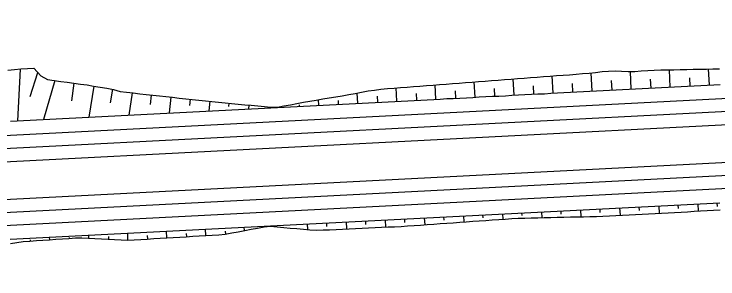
# Model space of a CAD drawing. Extents: x 6503541 to 6503743, y 5888004 to 5888145.
# Drawn here: x 6503671.246 to 6503672.542, y 5888080.729 to 5888081.217 of the extents above; entities that cross this region are included whole.
import ezdxf

# ---------------------------------------------------------------- set-up
doc = ezdxf.new("R2010")
doc.units = 0
doc.layers.add('12', color=7, linetype='Continuous')

msp = doc.modelspace()

# ---------------------------------------------------------------- linework, layer by layer
at = {"layer": '12'}
for p, q in [((6503669.3138, 5888080.8704), (6503676.0337, 5888081.2171)), ((6503669.315, 5888080.8464), (6503676.0349, 5888081.1931)), ((6503669.3125, 5888080.8943), (6503674.1874, 5888081.1459)), ((6503669.3186, 5888080.7769), (6503676.0385, 5888081.1236)), ((6503671.2576, 5888081.1158), (6503671.2524, 5888081.0204)), ((6503672.3825, 5888081.0787), (6503672.3808, 5888081.1114)), ((6503672.4544, 5888081.0824), (6503672.4527, 5888081.1144)), ((6503672.5263, 5888081.0861), (6503672.5248, 5888081.1159)), ((6503669.3198, 5888080.7529), (6503676.0397, 5888081.0997)), ((6503671.2757, 5888081.0651), (6503671.2902, 5888081.1094)), ((6503672.2387, 5888081.0713), (6503672.237, 5888081.103)), ((6503672.3106, 5888081.075), (6503672.3088, 5888081.1087)), ((6503672.4895, 5888081.0997), (6503672.4903, 5888081.0843)), ((6503671.3217, 5888081.0946), (6503671.3003, 5888081.0229)), ((6503671.3527, 5888081.0575), (6503671.3573, 5888081.0896)), ((6503672.023, 5888081.0601), (6503672.0216, 5888081.0865)), ((6503672.0949, 5888081.0639), (6503672.0934, 5888081.092)), ((6503672.1668, 5888081.0676), (6503672.1652, 5888081.0975)), ((6503672.2019, 5888081.0848), (6503672.2027, 5888081.0694)), ((6503672.2738, 5888081.0894), (6503672.2746, 5888081.0731)), ((6503672.3456, 5888081.0945), (6503672.3465, 5888081.0768)), ((6503672.4176, 5888081.097), (6503672.4184, 5888081.0805)), ((6503671.3929, 5888081.0844), (6503671.3839, 5888081.0272)), ((6503671.4241, 5888081.0537), (6503671.4284, 5888081.0785)), ((6503671.4637, 5888081.0719), (6503671.4576, 5888081.031)), ((6503671.9511, 5888081.0564), (6503671.9498, 5888081.081)), ((6503672.0582, 5888081.0756), (6503672.0589, 5888081.062)), ((6503672.1301, 5888081.0802), (6503672.1308, 5888081.0657)), ((6503671.4975, 5888081.0504), (6503671.4994, 5888081.0679)), ((6503671.5352, 5888081.064), (6503671.5321, 5888081.0348)), ((6503671.5698, 5888081.0484), (6503671.571, 5888081.0602)), ((6503671.8073, 5888081.049), (6503671.8067, 5888081.0593)), ((6503671.8792, 5888081.0527), (6503671.8782, 5888081.0716)), ((6503671.9145, 5888081.066), (6503671.9151, 5888081.0546)), ((6503671.9864, 5888081.071), (6503671.987, 5888081.0583)), ((6503671.6068, 5888081.0564), (6503671.605, 5888081.0386)), ((6503671.642, 5888081.0466), (6503671.6426, 5888081.0527)), ((6503671.6785, 5888081.0494), (6503671.6778, 5888081.0423)), ((6503671.7143, 5888081.0452), (6503671.7143, 5888081.0462)), ((6503671.7353, 5888081.0453), (6503671.7353, 5888081.0463)), ((6503671.7711, 5888081.0501), (6503671.7713, 5888081.0472)), ((6503671.8428, 5888081.0581), (6503671.8432, 5888081.0509)), ((6503671.7313, 5888081.0455), (6503671.7313, 5888081.0451)), ((6503669.3211, 5888080.7289), (6503673.5706, 5888080.9482)), ((6503672.4693, 5888080.8586), (6503672.4689, 5888080.8654)), ((6503672.5049, 5888080.8673), (6503672.5056, 5888080.854)), ((6503672.5412, 5888080.8627), (6503672.5408, 5888080.8691)), ((6503672.2173, 5888080.8524), (6503672.2178, 5888080.8418)), ((6503672.2535, 5888080.8485), (6503672.2532, 5888080.8543)), ((6503672.2892, 5888080.8562), (6503672.2898, 5888080.8435)), ((6503672.3255, 5888080.8512), (6503672.3251, 5888080.858)), ((6503672.3611, 5888080.8599), (6503672.3618, 5888080.8462)), ((6503672.3974, 5888080.8549), (6503672.397, 5888080.8617)), ((6503672.433, 5888080.8636), (6503672.4337, 5888080.8497)), ((6503671.9659, 5888080.8329), (6503671.9656, 5888080.8395)), ((6503672.0015, 5888080.8413), (6503672.0022, 5888080.8288)), ((6503672.0378, 5888080.8373), (6503672.0375, 5888080.8432)), ((6503672.0735, 5888080.845), (6503672.074, 5888080.834)), ((6503672.1097, 5888080.8417), (6503672.1094, 5888080.8469)), ((6503672.1454, 5888080.8487), (6503672.1459, 5888080.8391)), ((6503672.1816, 5888080.8458), (6503672.1813, 5888080.8506)), ((6503671.7186, 5888080.826), (6503671.7185, 5888080.8267)), ((6503671.7858, 5888080.8302), (6503671.7864, 5888080.8199)), ((6503671.8221, 5888080.8258), (6503671.8218, 5888080.832)), ((6503671.8577, 5888080.8339), (6503671.8584, 5888080.8212)), ((6503671.894, 5888080.8293), (6503671.8937, 5888080.8357)), ((6503671.9296, 5888080.8376), (6503671.9303, 5888080.8245)), ((6503671.4558, 5888080.8006), (6503671.4558, 5888080.8132)), ((6503671.5277, 5888080.8047), (6503671.527, 5888080.8168)), ((6503671.5633, 5888080.8127), (6503671.5636, 5888080.8068)), ((6503671.5996, 5888080.8089), (6503671.5988, 5888080.8205)), ((6503671.6348, 5888080.8169), (6503671.6355, 5888080.8114)), ((6503671.6708, 5888080.8182), (6503671.6697, 5888080.8242)), ((6503671.7061, 5888080.8255), (6503671.7062, 5888080.825)), ((6503671.2759, 5888080.8013), (6503671.2761, 5888080.7988)), ((6503671.312, 5888080.8012), (6503671.3117, 5888080.8057)), ((6503671.3479, 5888080.8056), (6503671.348, 5888080.8037)), ((6503671.3839, 5888080.8042), (6503671.384, 5888080.8094)), ((6503671.4201, 5888080.8069), (6503671.4199, 5888080.8024)), ((6503671.4914, 5888080.8087), (6503671.4918, 5888080.8025))]:
    msp.add_line(p, q, dxfattribs=at)
for points in [[(6503671.2351, 5888081.1139), (6503671.2471, 5888081.1149), (6503671.259, 5888081.1159), (6503671.271, 5888081.1169), (6503671.283, 5888081.1172), (6503671.2957, 5888081.1034), (6503671.3081, 5888081.0965), (6503671.3202, 5888081.0948), (6503671.3323, 5888081.0931), (6503671.3444, 5888081.0914), (6503671.3565, 5888081.0898), (6503671.3686, 5888081.0881), (6503671.3807, 5888081.0864), (6503671.3928, 5888081.0844), (6503671.405, 5888081.0825), (6503671.4171, 5888081.0805), (6503671.4292, 5888081.0783), (6503671.4414, 5888081.0743), (6503671.4535, 5888081.073), (6503671.4656, 5888081.0717), (6503671.4777, 5888081.0703), (6503671.4898, 5888081.069), (6503671.5018, 5888081.0677), (6503671.5139, 5888081.0664), (6503671.526, 5888081.065), (6503671.5381, 5888081.0637), (6503671.5502, 5888081.0624), (6503671.5623, 5888081.0611), (6503671.5743, 5888081.0598), (6503671.5864, 5888081.0585), (6503671.5985, 5888081.0572), (6503671.6106, 5888081.0559), (6503671.6227, 5888081.0547), (6503671.6348, 5888081.0534), (6503671.6468, 5888081.0523), (6503671.6589, 5888081.0512), (6503671.671, 5888081.0501), (6503671.683, 5888081.049), (6503671.6951, 5888081.0479), (6503671.7072, 5888081.0468), (6503671.7193, 5888081.0457), (6503671.7313, 5888081.0455)], [(6503671.7313, 5888081.0455), (6503671.7432, 5888081.0478), (6503671.7551, 5888081.0501), (6503671.767, 5888081.0524), (6503671.7789, 5888081.0545), (6503671.7908, 5888081.0566), (6503671.8027, 5888081.0586), (6503671.8146, 5888081.0606), (6503671.8265, 5888081.0626), (6503671.8384, 5888081.0646), (6503671.8504, 5888081.0667), (6503671.8623, 5888081.0687), (6503671.8742, 5888081.0708), (6503671.8861, 5888081.0734), (6503671.898, 5888081.0754), (6503671.9099, 5888081.077), (6503671.9218, 5888081.0786), (6503671.9338, 5888081.0798), (6503671.9458, 5888081.0807), (6503671.9577, 5888081.0816), (6503671.9697, 5888081.0825), (6503671.9817, 5888081.0834), (6503671.9936, 5888081.0843), (6503672.0056, 5888081.0853), (6503672.0176, 5888081.0862), (6503672.0295, 5888081.0871), (6503672.0415, 5888081.088), (6503672.0535, 5888081.0889), (6503672.0655, 5888081.0899), (6503672.0774, 5888081.0908), (6503672.0894, 5888081.0917), (6503672.1014, 5888081.0926), (6503672.1133, 5888081.0935), (6503672.1253, 5888081.0944), (6503672.1373, 5888081.0954), (6503672.1492, 5888081.0963), (6503672.1612, 5888081.0972), (6503672.1732, 5888081.0981), (6503672.1851, 5888081.099), (6503672.1971, 5888081.0999), (6503672.2091, 5888081.1009), (6503672.221, 5888081.1018), (6503672.233, 5888081.1027), (6503672.245, 5888081.1036), (6503672.257, 5888081.1045), (6503672.2689, 5888081.1054), (6503672.2809, 5888081.1064), (6503672.2929, 5888081.1073), (6503672.3048, 5888081.1082), (6503672.3168, 5888081.1097), (6503672.3287, 5888081.111), (6503672.3407, 5888081.1118), (6503672.3527, 5888081.1126), (6503672.3647, 5888081.112), (6503672.3768, 5888081.1113), (6503672.3888, 5888081.1114), (6503672.4007, 5888081.1124), (6503672.4127, 5888081.1134), (6503672.4247, 5888081.1138), (6503672.4367, 5888081.1141), (6503672.4487, 5888081.1143), (6503672.4607, 5888081.1146), (6503672.4727, 5888081.1148), (6503672.4847, 5888081.1151), (6503672.4967, 5888081.1153), (6503672.5087, 5888081.1156), (6503672.5207, 5888081.1158), (6503672.5327, 5888081.116), (6503672.5447, 5888081.1163)], [(6503671.24, 5888081.0197), (6503671.252, 5888081.0204), (6503671.2639, 5888081.021), (6503671.2759, 5888081.0216), (6503671.2879, 5888081.0222), (6503671.2999, 5888081.0228), (6503671.3119, 5888081.0234), (6503671.3239, 5888081.0241), (6503671.3358, 5888081.0247), (6503671.3478, 5888081.0253), (6503671.3598, 5888081.0259), (6503671.3718, 5888081.0265), (6503671.3838, 5888081.0272), (6503671.3958, 5888081.0278), (6503671.4077, 5888081.0284), (6503671.4197, 5888081.029), (6503671.4317, 5888081.0296), (6503671.4437, 5888081.0302), (6503671.4557, 5888081.0309), (6503671.4677, 5888081.0315), (6503671.4796, 5888081.0321), (6503671.4916, 5888081.0327), (6503671.5036, 5888081.0333), (6503671.5156, 5888081.034), (6503671.5276, 5888081.0346), (6503671.5396, 5888081.0352), (6503671.5516, 5888081.0358), (6503671.5635, 5888081.0364), (6503671.5755, 5888081.0371), (6503671.5875, 5888081.0377), (6503671.5995, 5888081.0383), (6503671.6115, 5888081.0389), (6503671.6235, 5888081.0395), (6503671.6354, 5888081.0401), (6503671.6474, 5888081.0408), (6503671.6594, 5888081.0414), (6503671.6714, 5888081.042), (6503671.6834, 5888081.0426), (6503671.6954, 5888081.0432), (6503671.7073, 5888081.0439), (6503671.7193, 5888081.0445), (6503671.7313, 5888081.0451), (6503671.7433, 5888081.0457), (6503671.7553, 5888081.0463), (6503671.7673, 5888081.0469), (6503671.7793, 5888081.0476), (6503671.7912, 5888081.0482), (6503671.8032, 5888081.0488), (6503671.8152, 5888081.0494), (6503671.8272, 5888081.05), (6503671.8392, 5888081.0507), (6503671.8512, 5888081.0513), (6503671.8631, 5888081.0519), (6503671.8751, 5888081.0525), (6503671.8871, 5888081.0531), (6503671.8991, 5888081.0537), (6503671.9111, 5888081.0544), (6503671.9231, 5888081.055), (6503671.935, 5888081.0556), (6503671.947, 5888081.0562), (6503671.959, 5888081.0568), (6503671.971, 5888081.0575), (6503671.983, 5888081.0581), (6503671.995, 5888081.0587), (6503672.0069, 5888081.0593), (6503672.0189, 5888081.0599), (6503672.0309, 5888081.0605), (6503672.0429, 5888081.0612), (6503672.0549, 5888081.0618), (6503672.0669, 5888081.0624), (6503672.0789, 5888081.063), (6503672.0908, 5888081.0636), (6503672.1028, 5888081.0643), (6503672.1148, 5888081.0649), (6503672.1268, 5888081.0655), (6503672.1388, 5888081.0661), (6503672.1508, 5888081.0667), (6503672.1627, 5888081.0674), (6503672.1747, 5888081.068), (6503672.1867, 5888081.0686), (6503672.1987, 5888081.0692), (6503672.2107, 5888081.0698), (6503672.2227, 5888081.0704), (6503672.2346, 5888081.0711), (6503672.2466, 5888081.0717), (6503672.2586, 5888081.0723), (6503672.2706, 5888081.0729), (6503672.2826, 5888081.0735), (6503672.2946, 5888081.0742), (6503672.3065, 5888081.0748), (6503672.3185, 5888081.0754), (6503672.3305, 5888081.076), (6503672.3425, 5888081.0766), (6503672.3545, 5888081.0772), (6503672.3665, 5888081.0779), (6503672.3785, 5888081.0785), (6503672.3904, 5888081.0791), (6503672.4024, 5888081.0797), (6503672.4144, 5888081.0803), (6503672.4264, 5888081.081), (6503672.4384, 5888081.0816), (6503672.4504, 5888081.0822), (6503672.4623, 5888081.0828), (6503672.4743, 5888081.0834), (6503672.4863, 5888081.084), (6503672.4983, 5888081.0847), (6503672.5103, 5888081.0853), (6503672.5223, 5888081.0859), (6503672.5342, 5888081.0865), (6503672.5462, 5888081.0871)], [(6503671.2392, 5888080.802), (6503671.2512, 5888080.8026), (6503671.2632, 5888080.8032), (6503671.2751, 5888080.8038), (6503671.2871, 5888080.8044), (6503671.2991, 5888080.8051), (6503671.3111, 5888080.8057), (6503671.3231, 5888080.8063), (6503671.3351, 5888080.8069), (6503671.347, 5888080.8075), (6503671.359, 5888080.8082), (6503671.371, 5888080.8088), (6503671.383, 5888080.8094), (6503671.395, 5888080.81), (6503671.407, 5888080.8106), (6503671.419, 5888080.8112), (6503671.4309, 5888080.8119), (6503671.4429, 5888080.8125), (6503671.4549, 5888080.8131), (6503671.4669, 5888080.8137), (6503671.4789, 5888080.8143), (6503671.4909, 5888080.815), (6503671.5028, 5888080.8156), (6503671.5148, 5888080.8162), (6503671.5268, 5888080.8168), (6503671.5388, 5888080.8174), (6503671.5508, 5888080.8181), (6503671.5628, 5888080.8187), (6503671.5747, 5888080.8193), (6503671.5867, 5888080.8199), (6503671.5987, 5888080.8205), (6503671.6107, 5888080.8211), (6503671.6227, 5888080.8218), (6503671.6347, 5888080.8224), (6503671.6466, 5888080.823), (6503671.6586, 5888080.8236), (6503671.6706, 5888080.8242), (6503671.6826, 5888080.8249), (6503671.6946, 5888080.8255), (6503671.7066, 5888080.8261), (6503671.7186, 5888080.8267), (6503671.7305, 5888080.8273), (6503671.7425, 5888080.8279), (6503671.7545, 5888080.8286), (6503671.7665, 5888080.8292), (6503671.7785, 5888080.8298), (6503671.7905, 5888080.8304), (6503671.8024, 5888080.831), (6503671.8144, 5888080.8317), (6503671.8264, 5888080.8323), (6503671.8384, 5888080.8329), (6503671.8504, 5888080.8335), (6503671.8624, 5888080.8341), (6503671.8743, 5888080.8347), (6503671.8863, 5888080.8354), (6503671.8983, 5888080.836), (6503671.9103, 5888080.8366), (6503671.9223, 5888080.8372), (6503671.9343, 5888080.8378), (6503671.9462, 5888080.8385), (6503671.9582, 5888080.8391), (6503671.9702, 5888080.8397), (6503671.9822, 5888080.8403), (6503671.9942, 5888080.8409), (6503672.0062, 5888080.8416), (6503672.0182, 5888080.8422), (6503672.0301, 5888080.8428), (6503672.0421, 5888080.8434), (6503672.0541, 5888080.844), (6503672.0661, 5888080.8446), (6503672.0781, 5888080.8453), (6503672.0901, 5888080.8459), (6503672.102, 5888080.8465), (6503672.114, 5888080.8471), (6503672.126, 5888080.8477), (6503672.138, 5888080.8484), (6503672.15, 5888080.849), (6503672.162, 5888080.8496), (6503672.1739, 5888080.8502), (6503672.1859, 5888080.8508), (6503672.1979, 5888080.8514), (6503672.2099, 5888080.8521), (6503672.2219, 5888080.8527), (6503672.2339, 5888080.8533), (6503672.2458, 5888080.8539), (6503672.2578, 5888080.8545), (6503672.2698, 5888080.8552), (6503672.2818, 5888080.8558), (6503672.2938, 5888080.8564), (6503672.3058, 5888080.857), (6503672.3178, 5888080.8576), (6503672.3297, 5888080.8582), (6503672.3417, 5888080.8589), (6503672.3537, 5888080.8595), (6503672.3657, 5888080.8601), (6503672.3777, 5888080.8607), (6503672.3897, 5888080.8613), (6503672.4016, 5888080.862), (6503672.4136, 5888080.8626), (6503672.4256, 5888080.8632), (6503672.4376, 5888080.8638), (6503672.4496, 5888080.8644), (6503672.4616, 5888080.865), (6503672.4735, 5888080.8657), (6503672.4855, 5888080.8663), (6503672.4975, 5888080.8669), (6503672.5095, 5888080.8675), (6503672.5215, 5888080.8681), (6503672.5335, 5888080.8688), (6503672.5455, 5888080.8694)], [(6503671.7186, 5888080.826), (6503671.7307, 5888080.8249), (6503671.7427, 5888080.8238), (6503671.7548, 5888080.8227), (6503671.7669, 5888080.8216), (6503671.7789, 5888080.8206), (6503671.791, 5888080.8195), (6503671.8031, 5888080.8186), (6503671.8151, 5888080.8192), (6503671.8271, 5888080.8197), (6503671.839, 5888080.8203), (6503671.851, 5888080.8208), (6503671.863, 5888080.8214), (6503671.875, 5888080.8219), (6503671.887, 5888080.8225), (6503671.899, 5888080.8231), (6503671.911, 5888080.8236), (6503671.923, 5888080.8242), (6503671.9349, 5888080.8247), (6503671.9469, 5888080.8252), (6503671.9589, 5888080.8257), (6503671.9709, 5888080.8266), (6503671.9829, 5888080.8274), (6503671.9948, 5888080.8283), (6503672.0068, 5888080.8292), (6503672.0188, 5888080.83), (6503672.0308, 5888080.8309), (6503672.0427, 5888080.8317), (6503672.0547, 5888080.8326), (6503672.0667, 5888080.8334), (6503672.0786, 5888080.8343), (6503672.0906, 5888080.8352), (6503672.1026, 5888080.836), (6503672.1146, 5888080.8369), (6503672.1265, 5888080.8377), (6503672.1385, 5888080.8386), (6503672.1505, 5888080.8394), (6503672.1624, 5888080.8403), (6503672.1744, 5888080.8408), (6503672.1864, 5888080.8411), (6503672.1984, 5888080.8414), (6503672.2104, 5888080.8417), (6503672.2224, 5888080.8419), (6503672.2344, 5888080.8422), (6503672.2464, 5888080.8425), (6503672.2584, 5888080.8428), (6503672.2704, 5888080.8431), (6503672.2824, 5888080.8434), (6503672.2944, 5888080.8436), (6503672.3064, 5888080.8439), (6503672.3184, 5888080.8442), (6503672.3304, 5888080.8445), (6503672.3424, 5888080.845), (6503672.3544, 5888080.8457), (6503672.3664, 5888080.8464), (6503672.3784, 5888080.8472), (6503672.3904, 5888080.8478), (6503672.4023, 5888080.8483), (6503672.4143, 5888080.8488), (6503672.4263, 5888080.8493), (6503672.4383, 5888080.8499), (6503672.4503, 5888080.8506), (6503672.4623, 5888080.8514), (6503672.4742, 5888080.8521), (6503672.4862, 5888080.8528), (6503672.4982, 5888080.8536), (6503672.5102, 5888080.8543), (6503672.5222, 5888080.855), (6503672.5341, 5888080.8557), (6503672.5461, 5888080.8565)], [(6503671.2396, 5888080.7943), (6503671.2515, 5888080.7962), (6503671.2634, 5888080.7979), (6503671.2754, 5888080.7987), (6503671.2874, 5888080.7996), (6503671.2994, 5888080.8004), (6503671.3113, 5888080.8012), (6503671.3233, 5888080.802), (6503671.3353, 5888080.8028), (6503671.3472, 5888080.8036), (6503671.3592, 5888080.8044), (6503671.3712, 5888080.8049), (6503671.3833, 5888080.8043), (6503671.3953, 5888080.8037), (6503671.4074, 5888080.8031), (6503671.4194, 5888080.8024), (6503671.4315, 5888080.8018), (6503671.4435, 5888080.8012), (6503671.4555, 5888080.8006), (6503671.4675, 5888080.801), (6503671.4795, 5888080.8018), (6503671.4915, 5888080.8025), (6503671.5035, 5888080.8032), (6503671.5155, 5888080.8039), (6503671.5274, 5888080.8046), (6503671.5394, 5888080.8054), (6503671.5514, 5888080.8061), (6503671.5634, 5888080.8068), (6503671.5754, 5888080.8075), (6503671.5873, 5888080.8082), (6503671.5993, 5888080.8089), (6503671.6113, 5888080.8096), (6503671.6233, 5888080.8103), (6503671.6352, 5888080.8114), (6503671.6471, 5888080.8137), (6503671.659, 5888080.816), (6503671.6709, 5888080.8183), (6503671.6828, 5888080.8205), (6503671.6947, 5888080.8228), (6503671.7066, 5888080.8251), (6503671.7186, 5888080.826)]]:
    msp.add_lwpolyline(points, dxfattribs=at)

doc.saveas('drawing.dxf')
